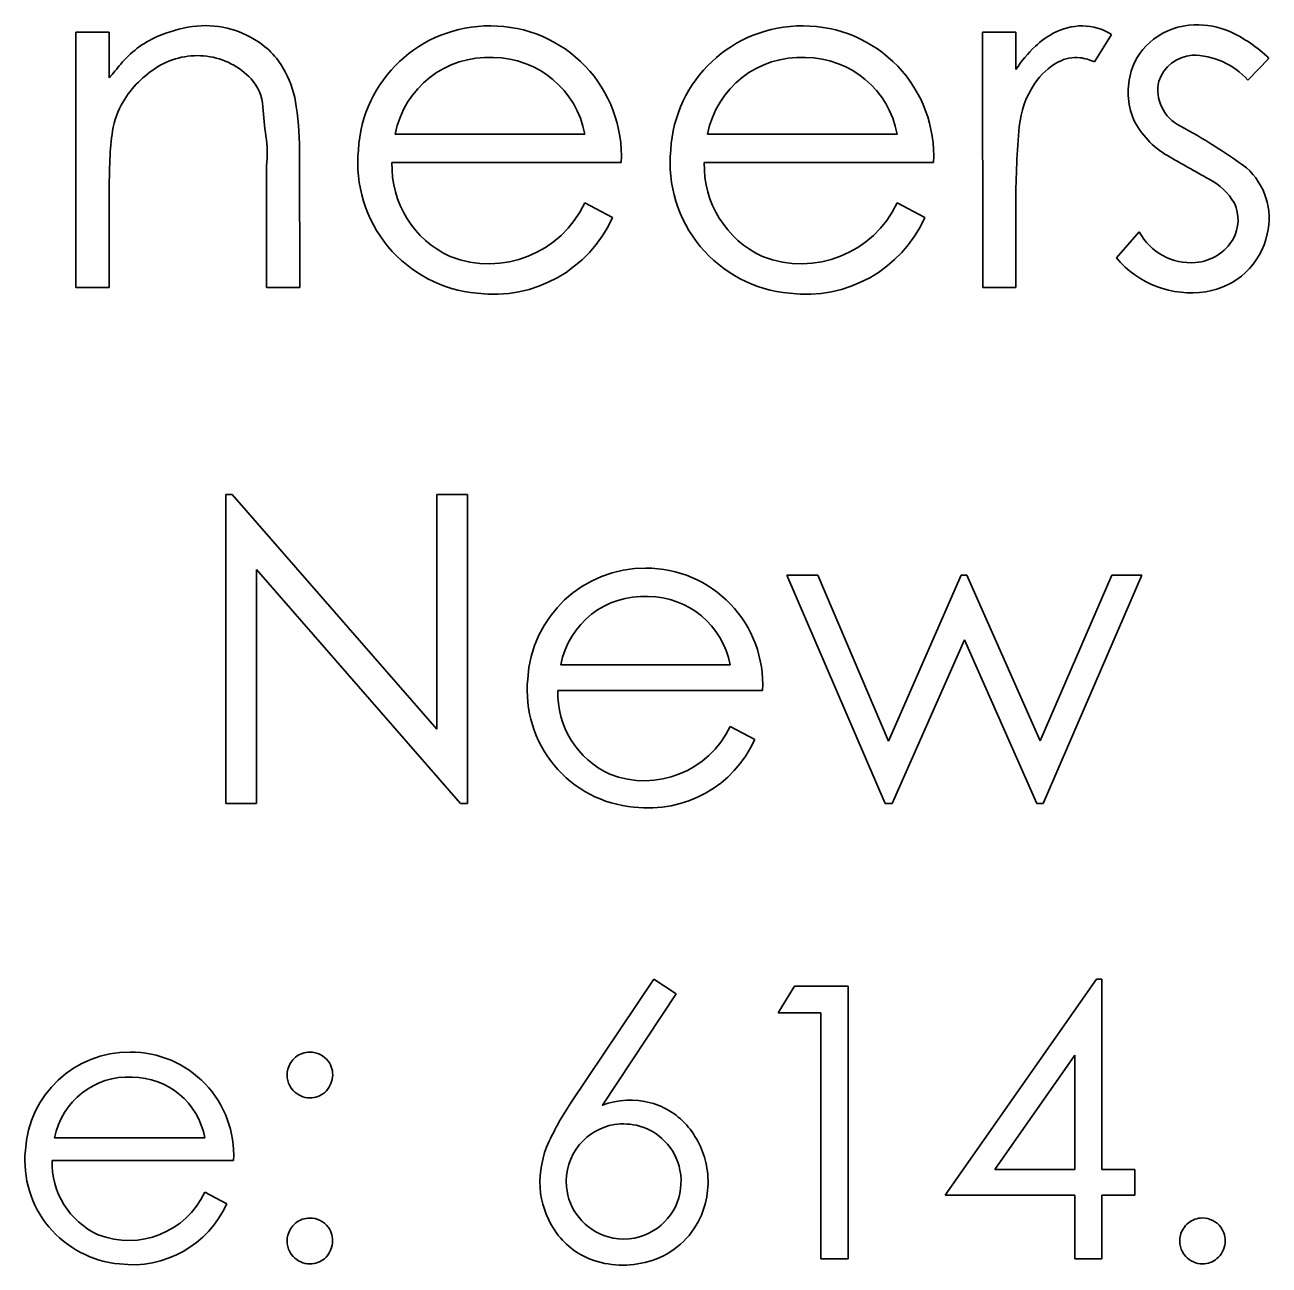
# Model space of a CAD drawing. Extents: x -7.1 to 34, y 0 to 22.
# Drawn here: x 3.6667 to 3.9192, y 0.7482 to 0.9999 of the extents above; entities that cross this region are included whole.
import ezdxf

# ---------------------------------------------------------------- set-up
doc = ezdxf.new("R2010")
doc.units = 0
doc.layers.add('Default', color=7, linetype='Continuous')
doc.layers.add('SH_Data', color=7, linetype='Continuous')

# ---------------------------------------------------------------- blocks, each defined once
blk = doc.blocks.new('A$C485D5FB4')
at = {"layer": 'Default'}
for p, q in [((0.06085020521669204, 0.1246463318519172), (0.058873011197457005, 0.1246463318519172)), ((0.05887301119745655, 0.1246463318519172), (0.05887301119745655, 0.10944076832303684)), ((0.06085020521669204, 0.12192180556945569), (0.06085020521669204, 0.1246463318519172)), ((0.11484937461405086, 0.1246463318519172), (0.11287218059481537, 0.1246463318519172)), ((0.11287218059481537, 0.1246463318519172), (0.11287218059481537, 0.10944076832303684)), ((0.11484937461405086, 0.1224249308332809), (0.11484937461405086, 0.1246463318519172)), ((0.11952608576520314, 0.12287509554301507), (0.12054557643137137, 0.12450510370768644)), ((0.1286594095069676, 0.12178600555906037), (0.12991722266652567, 0.12308648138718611)), ((0.08917968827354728, 0.11857352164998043), (0.07788879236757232, 0.11857352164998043)), ((0.1077820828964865, 0.11857352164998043), (0.0964911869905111, 0.11857352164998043)), ((0.07219553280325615, 0.10944076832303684), (0.07219553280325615, 0.11725980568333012)), ((0.07021833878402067, 0.1166934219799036), (0.07021833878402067, 0.10944076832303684)), ((0.07769313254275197, 0.1168787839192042), (0.09134518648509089, 0.1168787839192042)), ((0.09629552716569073, 0.1168787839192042), (0.10994758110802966, 0.1168787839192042)), ((0.06085020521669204, 0.10944076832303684), (0.06085020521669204, 0.1150163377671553)), ((0.0908273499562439, 0.11361141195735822), (0.08917821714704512, 0.1144779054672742)), ((0.10942974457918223, 0.11361141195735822), (0.10778061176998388, 0.1144779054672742)), ((0.11484937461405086, 0.10944076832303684), (0.11484937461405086, 0.1145852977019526)), ((0.12219063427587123, 0.11275327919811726), (0.1208325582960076, 0.11120734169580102)), ((0.05887301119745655, 0.10944076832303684), (0.06085020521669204, 0.10944076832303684)), ((0.07021833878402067, 0.10944076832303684), (0.07219553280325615, 0.10944076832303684)), ((0.11287218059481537, 0.10944076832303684), (0.1148493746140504, 0.10944076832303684)), ((0.06779098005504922, 0.07871040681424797), (0.06779098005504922, 0.09711714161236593)), ((0.06779098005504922, 0.09711714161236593), (0.06817641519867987, 0.09711714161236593)), ((0.06817641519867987, 0.09711714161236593), (0.08036028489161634, 0.083139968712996)), ((0.08036028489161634, 0.083139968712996), (0.08036028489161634, 0.09711714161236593)), ((0.08036028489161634, 0.09711714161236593), (0.08219625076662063, 0.09711714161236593)), ((0.08219625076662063, 0.09711714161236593), (0.08219625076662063, 0.07871040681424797)), ((0.08177845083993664, 0.07871040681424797), (0.06962694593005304, 0.09264933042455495)), ((0.06962694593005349, 0.09264933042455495), (0.06962694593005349, 0.07871040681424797)), ((0.10706270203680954, 0.07871040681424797), (0.10121497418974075, 0.09231538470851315)), ((0.10121497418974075, 0.09231538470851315), (0.10305241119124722, 0.09231538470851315)), ((0.10305241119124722, 0.09231538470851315), (0.10726424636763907, 0.08242941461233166)), ((0.10726424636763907, 0.08242941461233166), (0.1115864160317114, 0.09231538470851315)), ((0.1115864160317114, 0.09231538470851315), (0.11191889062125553, 0.09231538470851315)), ((0.11191889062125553, 0.09231538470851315), (0.11630284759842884, 0.08242941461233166)), ((0.11630284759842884, 0.08242941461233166), (0.12057205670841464, 0.09231538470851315)), ((0.12235211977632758, 0.09231538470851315), (0.11647791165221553, 0.07871040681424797)), ((0.12057205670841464, 0.09231538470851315), (0.12235211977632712, 0.09231538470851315)), ((0.11178354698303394, 0.08845514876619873), (0.10747314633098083, 0.07871040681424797)), ((0.11610571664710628, 0.07871040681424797), (0.11178354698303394, 0.08845514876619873)), ((0.08774175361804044, 0.08696143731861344), (0.09783059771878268, 0.08696143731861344)), ((0.09976555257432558, 0.0854471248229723), (0.08756692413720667, 0.0854471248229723)), ((0.09782928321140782, 0.08330184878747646), (0.0993028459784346, 0.08252760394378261)), ((0.06962694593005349, 0.07871040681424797), (0.06779098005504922, 0.07871040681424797)), ((0.08219625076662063, 0.07871040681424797), (0.08177845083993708, 0.07871040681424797)), ((0.10747314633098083, 0.07871040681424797), (0.10706270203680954, 0.07871040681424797)), ((0.11647791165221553, 0.07871040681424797), (0.11610571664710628, 0.07871040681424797)), ((0.09327788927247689, 0.06823598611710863), (0.0883452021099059, 0.060884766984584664)), ((0.09461367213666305, 0.06736507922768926), (0.09327788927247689, 0.06823598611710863)), ((0.11964354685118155, 0.06823598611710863), (0.11063551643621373, 0.055371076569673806)), ((0.1199729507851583, 0.06823598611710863), (0.11964354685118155, 0.06823598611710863)), ((0.1199729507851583, 0.056906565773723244), (0.1199729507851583, 0.06823598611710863)), ((0.1016618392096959, 0.06783583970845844), (0.10069383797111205, 0.06623525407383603)), ((0.10486006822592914, 0.06783583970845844), (0.1016618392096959, 0.06783583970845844)), ((0.10486006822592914, 0.051594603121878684), (0.10486006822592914, 0.06783583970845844)), ((0.09022303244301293, 0.06073944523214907), (0.09461367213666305, 0.06736507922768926)), ((0.10069383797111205, 0.06623525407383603), (0.10323594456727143, 0.06623525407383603)), ((0.10323594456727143, 0.06623525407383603), (0.10323594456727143, 0.051594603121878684)), ((0.11358977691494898, 0.056906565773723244), (0.11835446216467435, 0.06370862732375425)), ((0.11835446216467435, 0.06370862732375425), (0.11835446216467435, 0.056906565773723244)), ((0.09022303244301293, 0.06073944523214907), (0.09021794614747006, 0.06073176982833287)), ((0.06654716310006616, 0.058796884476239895), (0.05760027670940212, 0.058796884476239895)), ((0.05744523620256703, 0.05745397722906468), (0.06826310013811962, 0.05745397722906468)), ((0.11835446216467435, 0.056906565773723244), (0.11358977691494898, 0.056906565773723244)), ((0.12192343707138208, 0.056906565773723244), (0.1199729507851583, 0.056906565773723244)), ((0.12192343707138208, 0.055371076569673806), (0.12192343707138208, 0.056906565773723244)), ((0.06785276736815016, 0.054864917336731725), (0.06654599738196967, 0.05555152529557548)), ((0.11063551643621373, 0.055371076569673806), (0.11835446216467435, 0.055371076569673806)), ((0.11835446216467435, 0.055371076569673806), (0.11835446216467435, 0.051594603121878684)), ((0.1199729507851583, 0.051594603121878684), (0.1199729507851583, 0.055371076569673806)), ((0.1199729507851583, 0.055371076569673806), (0.12192343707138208, 0.055371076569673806)), ((0.10323594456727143, 0.051594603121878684), (0.10486006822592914, 0.051594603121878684)), ((0.11835446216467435, 0.051594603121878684), (0.1199729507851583, 0.051594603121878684))]:
    blk.add_line(p, q, dxfattribs=at)
for centre, radius, start, end in [((0.06694278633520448, 0.11703437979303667), 0.008028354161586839, 98.15674732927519, 113.76104633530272), ((0.06658764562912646, 0.11951213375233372), 0.005525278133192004, 76.59644913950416, 98.15674732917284), ((0.06652094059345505, 0.11923221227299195), 0.005813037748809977, 57.9251205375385, 76.59644913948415), ((0.08350575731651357, 0.11719514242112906), 0.007827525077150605, 89.5179006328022, 176.82869810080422), ((0.08359505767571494, 0.11726278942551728), 0.007759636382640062, 357.1634127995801, 90.17306679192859), ((0.10210815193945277, 0.11719514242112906), 0.007827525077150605, 89.5179006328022, 176.82869810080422), ((0.10219745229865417, 0.11726278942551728), 0.007759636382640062, 357.1634127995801, 90.17306679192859), ((0.11948161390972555, 0.1201332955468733), 0.005053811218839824, 118.40974950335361, 133.4060044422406), ((0.11882687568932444, 0.12135696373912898), 0.0036660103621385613, 90.24627195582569, 118.50825590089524), ((0.11881204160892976, 0.12186238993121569), 0.003160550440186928, 56.73641997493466, 90.01673840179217), ((0.12556330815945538, 0.12094156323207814), 0.004136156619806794, 91.22712247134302, 127.4552598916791), ((0.12568002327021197, 0.1203621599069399), 0.004719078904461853, 66.18848656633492, 92.49332114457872), ((0.12432158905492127, 0.11739876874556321), 0.007978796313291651, 45.4675583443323, 65.85532229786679), ((0.06609068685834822, 0.1189699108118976), 0.005913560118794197, 113.76104633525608, 140.35997026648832), ((0.06701477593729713, 0.12002022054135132), 0.004883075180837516, 27.71095633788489, 57.92512053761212), ((0.1216957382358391, 0.11784972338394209), 0.008234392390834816, 133.68001178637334, 146.24645045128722), ((0.12537521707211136, 0.12118097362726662), 0.0038317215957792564, 127.39968548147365, 162.49692676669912), ((0.06610062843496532, 0.11873955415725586), 0.004511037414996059, 82.80606502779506, 121.18687709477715), ((0.06612077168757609, 0.11889914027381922), 0.004350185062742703, 42.94748890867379, 82.8060650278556), ((0.0834133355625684, 0.11752007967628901), 0.005624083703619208, 86.87205123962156, 169.20421303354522), ((0.08368894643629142, 0.11755067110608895), 0.005585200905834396, 10.55246805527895, 89.67919184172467), ((0.10201573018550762, 0.11752007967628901), 0.00562408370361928, 86.87205123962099, 169.20421303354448), ((0.10229134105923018, 0.11755067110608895), 0.005585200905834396, 10.55246805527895, 89.67919184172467), ((0.11844307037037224, 0.12090336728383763), 0.0022369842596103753, 84.1493383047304, 118.13865974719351), ((0.11819021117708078, 0.11993942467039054), 0.0032253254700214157, 65.5321309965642, 81.42536503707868), ((0.12555050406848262, 0.12096894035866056), 0.0023215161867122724, 95.18115041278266, 160.70841805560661), ((0.1253433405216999, 0.118855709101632), 0.00442526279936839, 41.46592889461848, 90.03212047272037), ((-0.02386194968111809, 0.19349112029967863), 0.11089777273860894, 319.80710567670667, 320.35997026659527), ((0.066958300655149, 0.11732263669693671), 0.006167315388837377, 121.1868770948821, 148.8858750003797), ((0.06582314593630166, 0.11939431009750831), 0.0062290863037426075, 7.681610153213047, 27.710956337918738), ((0.11926092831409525, 0.11937413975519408), 0.003971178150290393, 118.1386597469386, 146.37363626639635), ((0.12589150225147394, 0.1210818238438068), 0.004354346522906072, 163.29588659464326, 201.91987339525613), ((0.06736682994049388, 0.12005897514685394), 0.0026478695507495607, 3.065735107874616, 42.94748890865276), ((0.12054976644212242, 0.11851698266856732), 0.0055190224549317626, 146.37363626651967, 174.71761448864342), ((0.12572494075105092, 0.1212194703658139), 0.0024213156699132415, 167.68477137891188, 243.62044394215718), ((0.06570413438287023, 0.11807961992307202), 0.0047024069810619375, 148.88587500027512, 171.54231085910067), ((0.08855402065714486, 0.12119372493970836), 0.018569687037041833, 183.06573510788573, 188.48933188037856), ((0.049997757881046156, 0.11725980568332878), 0.022197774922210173, 3.7121653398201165e-12, 7.6816101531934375), ((0.12648026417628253, 0.12175909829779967), 0.005169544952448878, 206.45238022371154, 239.77312371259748), ((0.07680662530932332, 0.11642872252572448), 0.015926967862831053, 171.54231085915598, 177.6107871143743), ((0.16307417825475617, 0.11458529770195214), 0.04822480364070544, 174.7176144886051, 179.99999999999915), ((0.10936081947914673, 0.09046255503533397), 0.032418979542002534, 53.64923145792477, 61.86279124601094), ((0.06351783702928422, 0.11745680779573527), 0.006743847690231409, 353.5003370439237, 8.489331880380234), ((0.11065742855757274, 0.11501633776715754), 0.04980722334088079, 177.61078711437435, 180.00000000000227), ((0.08346358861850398, 0.11687283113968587), 0.007809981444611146, 174.4499737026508, 264.8707737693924), ((0.10206598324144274, 0.11687283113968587), 0.007809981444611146, 174.4499737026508, 264.8707737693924), ((0.24460200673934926, 0.32771833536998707), 0.24259721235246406, 240.15651884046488, 240.83020800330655), ((0.08363443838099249, 0.11669819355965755), 0.005944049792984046, 178.258988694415, 245.44986023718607), ((0.10223683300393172, 0.11669819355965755), 0.005944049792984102, 178.25898869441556, 245.44986023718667), ((0.1258844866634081, 0.1135511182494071), 0.004046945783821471, 346.7911835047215, 48.30401741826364), ((0.12464058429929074, 0.11257329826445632), 0.0037338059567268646, 30.37843645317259, 62.575810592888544), ((0.08346384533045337, 0.11717922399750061), 0.006320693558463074, 248.66986607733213, 334.69879244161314), ((0.10206623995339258, 0.11717922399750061), 0.006320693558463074, 248.66986607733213, 334.69879244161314), ((0.1257333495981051, 0.11346981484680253), 0.0023481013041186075, 330.9032053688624, 24.982572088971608), ((0.08373865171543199, 0.11680984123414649), 0.0077768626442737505, 262.8104369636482, 335.715045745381), ((0.10234104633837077, 0.11680984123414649), 0.007776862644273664, 262.8104369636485, 335.7150457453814), ((0.1252675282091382, 0.11440563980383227), 0.0034925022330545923, 208.23678943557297, 274.722216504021), ((0.12531622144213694, 0.11377848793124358), 0.002863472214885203, 274.7842910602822, 329.5649771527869), ((0.125493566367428, 0.1135676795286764), 0.004431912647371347, 278.7089976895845, 347.73758767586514), ((0.1252923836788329, 0.11493094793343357), 0.005809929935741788, 219.85924747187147, 278.63446648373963), ((0.09276072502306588, 0.08572980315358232), 0.006994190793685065, 89.51790063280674, 176.82869810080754), ((0.09284051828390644, 0.08579024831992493), 0.006933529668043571, 357.1634127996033, 90.17306679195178), ((0.09267814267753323, 0.086020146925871), 0.005025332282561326, 86.87205123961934, 169.20421303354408), ((0.09292441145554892, 0.08604748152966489), 0.004990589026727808, 10.552468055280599, 89.67919184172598), ((0.09272304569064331, 0.0854418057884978), 0.006978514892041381, 174.44997370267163, 264.87077376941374), ((0.09287570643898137, 0.08528576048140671), 0.005311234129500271, 178.25898869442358, 245.4498602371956), ((0.0927232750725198, 0.08571557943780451), 0.005647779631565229, 248.66986607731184, 334.69879244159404), ((0.09296882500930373, 0.08538552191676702), 0.006948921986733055, 262.81043696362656, 335.71504574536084), ((0.062051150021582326, 0.05770465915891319), 0.00620251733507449, 89.51790063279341, 176.8286981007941), ((0.06212191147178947, 0.05775826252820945), 0.006148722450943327, 357.1634127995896, 90.17306679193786), ((0.07280107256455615, 0.06256974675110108), 0.0013352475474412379, 89.84953035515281, 129.41529358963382), ((0.07280099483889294, 0.06254015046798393), 0.0013648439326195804, 36.94308447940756, 89.84953035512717), ((0.07283679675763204, 0.06252627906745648), 0.0013915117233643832, 129.41529358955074, 165.3398390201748), ((0.07282178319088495, 0.06255578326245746), 0.0013388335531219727, 353.8439108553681, 36.94308447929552), ((0.06197791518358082, 0.05796213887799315), 0.004456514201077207, 86.87205123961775, 169.20421303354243), ((0.062196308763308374, 0.057986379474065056), 0.004425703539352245, 10.552468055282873, 89.67919184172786), ((0.07280605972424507, 0.06253431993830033), 0.0013597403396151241, 165.33983902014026, 222.65063857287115), ((0.07272783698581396, 0.06256591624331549), 0.001433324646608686, 310.99397208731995, 353.8439108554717), ((0.07280605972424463, 0.06253431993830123), 0.001359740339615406, 222.65063857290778, 270.0000000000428), ((0.07283900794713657, 0.0624380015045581), 0.0012638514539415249, 268.50614721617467, 310.9939720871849), ((0.102119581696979, 0.05164212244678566), 0.01658794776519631, 146.13828595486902, 156.54690753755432), ((0.09187623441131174, 0.05633277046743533), 0.004706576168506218, 74.95855603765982, 110.5640119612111), ((0.0919613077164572, 0.05664935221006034), 0.004378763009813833, 39.510679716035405, 74.9585560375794), ((0.0902257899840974, 0.06073209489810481), 7.850569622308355e-06, 110.56401196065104, 182.3731338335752), ((0.0914448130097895, 0.05630141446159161), 0.0033199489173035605, 98.84403964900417, 140.8997112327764), ((0.09148098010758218, 0.055965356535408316), 0.0036576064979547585, 74.99602895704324, 98.59449399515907), ((0.0915508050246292, 0.056350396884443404), 0.0032677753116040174, 43.36778220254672, 74.43078796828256), ((0.09136969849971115, 0.05616148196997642), 0.005145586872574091, 9.195664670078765, 39.51067971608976), ((0.09163522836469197, 0.056274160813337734), 0.0032607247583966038, 10.355051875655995, 45.36065636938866), ((0.062017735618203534, 0.057449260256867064), 0.006188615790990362, 174.44997370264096, 264.87077376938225), ((0.09234846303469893, 0.056129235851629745), 0.005842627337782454, 158.7787360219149, 186.30394078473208), ((0.09149181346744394, 0.05620316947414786), 0.0034187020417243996, 140.11869172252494, 185.35662084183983), ((0.06215311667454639, 0.057310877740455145), 0.004710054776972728, 178.25898869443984, 245.44986023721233), ((0.09142770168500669, 0.05619143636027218), 0.003480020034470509, 334.47799697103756, 11.080726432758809), ((0.09142820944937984, 0.05617095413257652), 0.005086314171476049, 335.0202255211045, 9.19566467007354), ((0.09132799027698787, 0.05612111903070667), 0.0032486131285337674, 184.1854694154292, 219.81736519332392), ((0.062017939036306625, 0.05769204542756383), 0.005008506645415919, 248.66986607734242, 334.6987924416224), ((0.06223569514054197, 0.057399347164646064), 0.006162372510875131, 262.81043696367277, 335.7150457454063), ((0.09199915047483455, 0.056306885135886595), 0.005519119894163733, 188.53576926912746, 215.45229945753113), ((0.09136337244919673, 0.05630737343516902), 0.003588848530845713, 297.5897221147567, 333.2500839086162), ((0.0728353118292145, 0.05264030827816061), 0.0013915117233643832, 129.41529358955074, 165.3398390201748), ((0.07279958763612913, 0.052683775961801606), 0.0013352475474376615, 89.84953035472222, 129.41529358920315), ((0.07279950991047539, 0.05265417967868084), 0.0013648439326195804, 36.94308447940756, 89.84953035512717), ((0.07282029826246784, 0.05266981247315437), 0.001338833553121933, 353.84391085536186, 36.94308447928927), ((0.09152097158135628, 0.05620776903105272), 0.0034527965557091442, 218.8711446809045, 253.82188013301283), ((0.09169365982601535, 0.05604728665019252), 0.004793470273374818, 288.05122708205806, 335.02022552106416), ((0.12599411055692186, 0.05264030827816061), 0.0013915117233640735, 129.41529358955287, 165.33983902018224), ((0.12595838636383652, 0.05268377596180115), 0.0013352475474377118, 89.84953035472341, 129.41529358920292), ((0.12595830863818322, 0.052654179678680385), 0.0013648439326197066, 36.94308447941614, 89.84953035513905), ((0.12597909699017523, 0.05266981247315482), 0.001338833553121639, 353.8439108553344, 36.94308447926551), ((0.07280457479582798, 0.052648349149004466), 0.0013597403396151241, 165.33983902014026, 222.65063857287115), ((0.09125469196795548, 0.055906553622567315), 0.004681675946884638, 216.74593707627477, 250.82550976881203), ((0.09148643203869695, 0.05621977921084), 0.003454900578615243, 254.42750467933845, 296.45368358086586), ((0.12596337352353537, 0.05264834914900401), 0.0013597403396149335, 165.3398390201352, 222.65063857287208), ((0.07272635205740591, 0.05267994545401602), 0.0014333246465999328, 310.9939720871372, 353.8439108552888), ((0.12588515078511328, 0.05267994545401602), 0.0014333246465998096, 310.99397208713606, 353.84391085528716), ((0.07280457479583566, 0.05264834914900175), 0.0013597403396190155, 222.65063857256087, 269.9999999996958), ((0.07283752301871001, 0.052552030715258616), 0.001263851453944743, 268.5061472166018, 310.99397208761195), ((0.09144006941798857, 0.05682538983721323), 0.005611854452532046, 252.11914738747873, 288.0512270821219), ((0.12596337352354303, 0.0526483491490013), 0.0013597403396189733, 222.6506385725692, 269.9999999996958), ((0.12599632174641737, 0.052552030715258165), 0.001263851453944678, 268.5061472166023, 310.99397208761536)]:
    blk.add_arc(centre, radius, start, end, dxfattribs=at)

msp = doc.modelspace()

# ---------------------------------------------------------------- block references
at = {"layer": 'SH_Data', "xscale": 3.407655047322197, "yscale": 3.407655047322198, "rotation": 0.001699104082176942}
msp.add_blockref('A$C485D5FB4', (3.476413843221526, 0.5736659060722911), dxfattribs=at)

doc.saveas('drawing.dxf')
